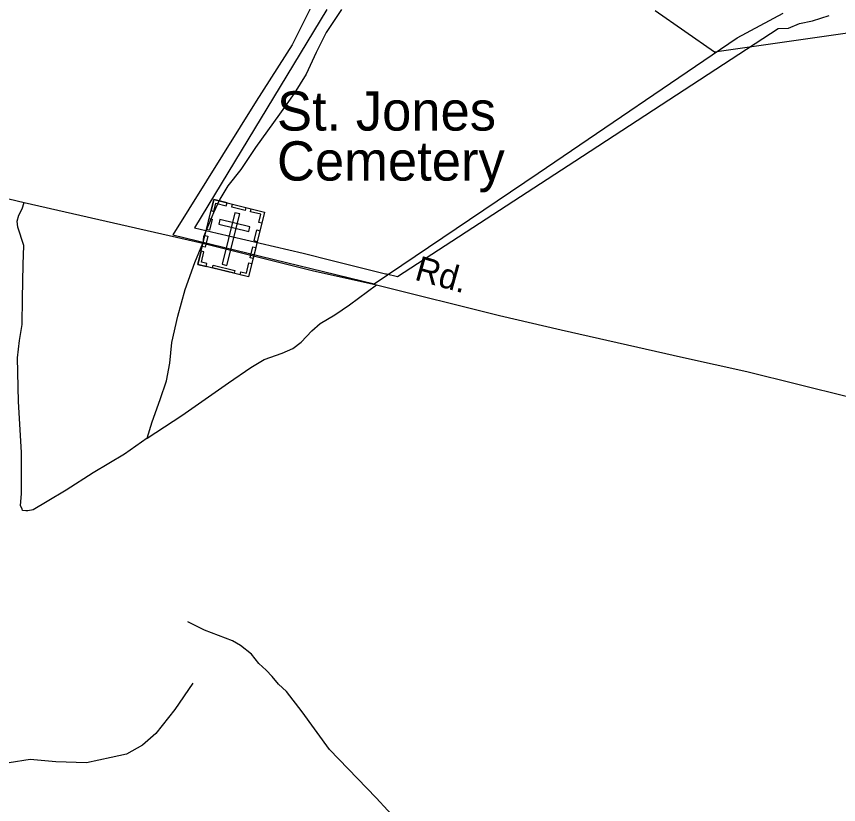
# Model space of a CAD drawing. Extents: x 2220236 to 2384410, y 720751 to 894131.
# Drawn here: x 2328894 to 2332032, y 845750 to 848761 of the extents above; entities that cross this region are included whole.
import ezdxf

# ---------------------------------------------------------------- set-up
doc = ezdxf.new("R2010")
doc.units = 0
doc.layers.add('Default', color=7, linetype='Continuous')

msp = doc.modelspace()

# ---------------------------------------------------------------- linework, layer by layer
at = {"layer": 'Default'}
for points in [[(2330017.9, 848794.8), (2329946.5, 848651.9), (2329809.2, 848437.5), (2329490.6, 847926.3), (2330259.6, 847739.4), (2330885.9, 848162.6), (2331645.6, 848679.4), (2331821.3, 848772.8)], [(2330079, 848787.7), (2329574.2, 847953.4), (2329660.2, 847933.2), (2329989, 847856.2), (2330008.8, 847851.3), (2330079, 847833.8), (2330303, 847778), (2330306, 847777.2), (2330348.5, 847767), (2331025.2, 848207.9), (2331802.2, 848714.1), (2331841.8, 848716.1), (2331883.2, 848733.5), (2331933.5, 848744.1), (2331996.2, 848763.9)], [(2330079, 848787.7), (2329574.2, 847953.4), (2329660.2, 847933.2), (2329989, 847856.2), (2330008.8, 847851.3), (2330079, 847833.8), (2330303, 847778), (2330306, 847777.2), (2330348.5, 847767), (2331025.2, 848207.9), (2331802.2, 848714.1), (2331841.8, 848716.1), (2331883.2, 848733.5), (2331933.5, 848744.1), (2331996.2, 848763.9)], [(2330135.2, 848787.1), (2330076.3, 848699.8), (2330037.8, 848622.7), (2329999.3, 848539.6), (2329954.7, 848466.5), (2329897.9, 848387.4), (2329806.7, 848259.6), (2329749.9, 848176.4), (2329701.2, 848113.5), (2329670.8, 848062.8), (2329646.5, 848010), (2329620.1, 847949.1), (2329608, 847918.7), (2329604.9, 847894.3)], [(2332538.8, 848678.4), (2332199.8, 848715.4), (2331558.8, 848623.6), (2331332.8, 848781.7)], [(2328778.9, 848084.8), (2328923.6, 848050.6), (2329604.9, 847894.3), (2330022.6, 847790.9), (2330268, 847736.1), (2330738.4, 847618.4), (2330973.6, 847563.6), (2331440.1, 847458.2), (2331682.5, 847404.9), (2332265.9, 847259.1), (2332545.6, 847188.9), (2332740.8, 847136.7), (2333435.5, 846972.6)], [(2329393, 847149.7), (2329306.9, 847088.9), (2329187.2, 847017.8), (2329083.8, 846950.9), (2329010.8, 846908.3), (2328958.1, 846875.8), (2328937.8, 846871.8), (2328929.7, 846871.8), (2328917.5, 846873.8), (2328915.5, 846879.9), (2328909.4, 846892), (2328913.5, 846938.7), (2328913.5, 847094.9), (2328901.3, 847289.7), (2328897.3, 847456.1), (2328905.4, 847523.1), (2328915.5, 847583.9), (2328917.5, 847683.3), (2328919.6, 847813.2), (2328921.6, 847886.2), (2328899.3, 847955.2), (2328897, 847979.1), (2328903, 848001.4), (2328915.5, 848026.2), (2328923.6, 848050.6)], [(2329393, 847149.7), (2329412.3, 847212.6), (2329442.7, 847297.8), (2329467, 847368.9), (2329479.2, 847435.8), (2329487.3, 847514.9), (2329509.6, 847616.4), (2329538, 847717.8), (2329574.5, 847821.3), (2329604.9, 847894.3)], [(2329393, 847149.7), (2329524.8, 847237), (2329703.3, 847360.7), (2329788.4, 847419.6), (2329839.1, 847450), (2329908.1, 847474.4), (2329948.6, 847492.6), (2329981, 847517), (2330021.6, 847559.6), (2330054, 847588), (2330108.8, 847620.4), (2330165.6, 847659), (2330268, 847736.1)], [(2331402.4, 844768.8), (2331179.4, 844946.3), (2331054.3, 845049.1), (2330870.7, 845189), (2330679.2, 845342.8), (2330630.7, 845394.2), (2330564, 845459.5), (2330456.8, 845574.4), (2330355.7, 845679.3), (2330266.7, 845776.3), (2330088.9, 845960.3), (2329985.3, 846105.1), (2329924.5, 846182.5), (2329894.2, 846210), (2329870, 846239.8), (2329847.6, 846263.5), (2329819.3, 846289.2), (2329791, 846324.8), (2329748.7, 846358.3), (2329718.5, 846376.1), (2329612, 846417), (2329547.7, 846448.1)], [(2329567.4, 846214.4), (2329498.5, 846112.9), (2329425.5, 846021.6), (2329374.8, 845977), (2329313.9, 845942.5), (2329255.1, 845930.3), (2329161.9, 845910), (2329044.3, 845914.1), (2328945.9, 845922.2), (2328865.8, 845910), (2328782.7, 845895.8), (2328667.1, 845893.8), (2328551.6, 845901.9), (2328460.3, 845885.7), (2328290, 845835), (2328153.3, 845795.4)]]:
    msp.add_lwpolyline(points, dxfattribs=at)
for points in [[(2329647.4, 848061), (2329840.7, 848013.3), (2329779.7, 847766.1), (2329586.4, 847813.8)], [(2329637, 848018.9), (2329648, 848016.2), (2329655.7, 848047.5), (2329695.1, 848037.8), (2329697.8, 848048.6), (2329647.4, 848061)], [(2329719.3, 848043.2), (2329769.6, 848030.8), (2329766.9, 848019.8), (2329716.6, 848032.2)], [(2329830.4, 847971.2), (2329819.3, 847973.9), (2329827.1, 848005.2), (2329787.7, 848014.9), (2329790.3, 848025.7), (2329840.7, 848013.3)], [(2329746.2, 848006.4), (2329728.1, 848010.9), (2329679.5, 847814), (2329697.7, 847809.5)], [(2329619.2, 847946.9), (2329629.6, 847989), (2329640.7, 847986.3), (2329630.3, 847944.2)], [(2329670.7, 847985.1), (2329666.2, 847967), (2329780.6, 847938.8), (2329785, 847956.9)], [(2329801.8, 847903), (2329812.2, 847945), (2329823.2, 847942.3), (2329812.8, 847900.3)], [(2329603.1, 847881.7), (2329613.5, 847923.7), (2329624.5, 847921), (2329614.2, 847879)], [(2329786, 847839), (2329796.3, 847881), (2329807.4, 847878.3), (2329797, 847836.3)], [(2329618.5, 847805.9), (2329621.3, 847817), (2329599.9, 847822.3), (2329609.6, 847861.6), (2329598.8, 847864.2), (2329586.4, 847813.8)], [(2329644.9, 847811.2), (2329727.3, 847790.8), (2329724.6, 847779.8), (2329642.2, 847800.1)], [(2329747.5, 847774), (2329750.3, 847785.2), (2329771.6, 847779.9), (2329781.3, 847819.1), (2329792.1, 847816.5), (2329779.7, 847766.1)]]:
    msp.add_lwpolyline(points, close=True, dxfattribs=at)

# ---------------------------------------------------------------- texts
for s, p in [('St. Jones', (2329888.6, 848324.7)), ('Cemetery', (2329888.6, 848133.7))]:
    msp.add_text(s, height=150, dxfattribs=at).set_placement(p)
msp.add_text('Rd.', height=95, rotation=344.4669, dxfattribs=at).set_placement((2330410.1, 847755.8))

doc.saveas('drawing.dxf')
